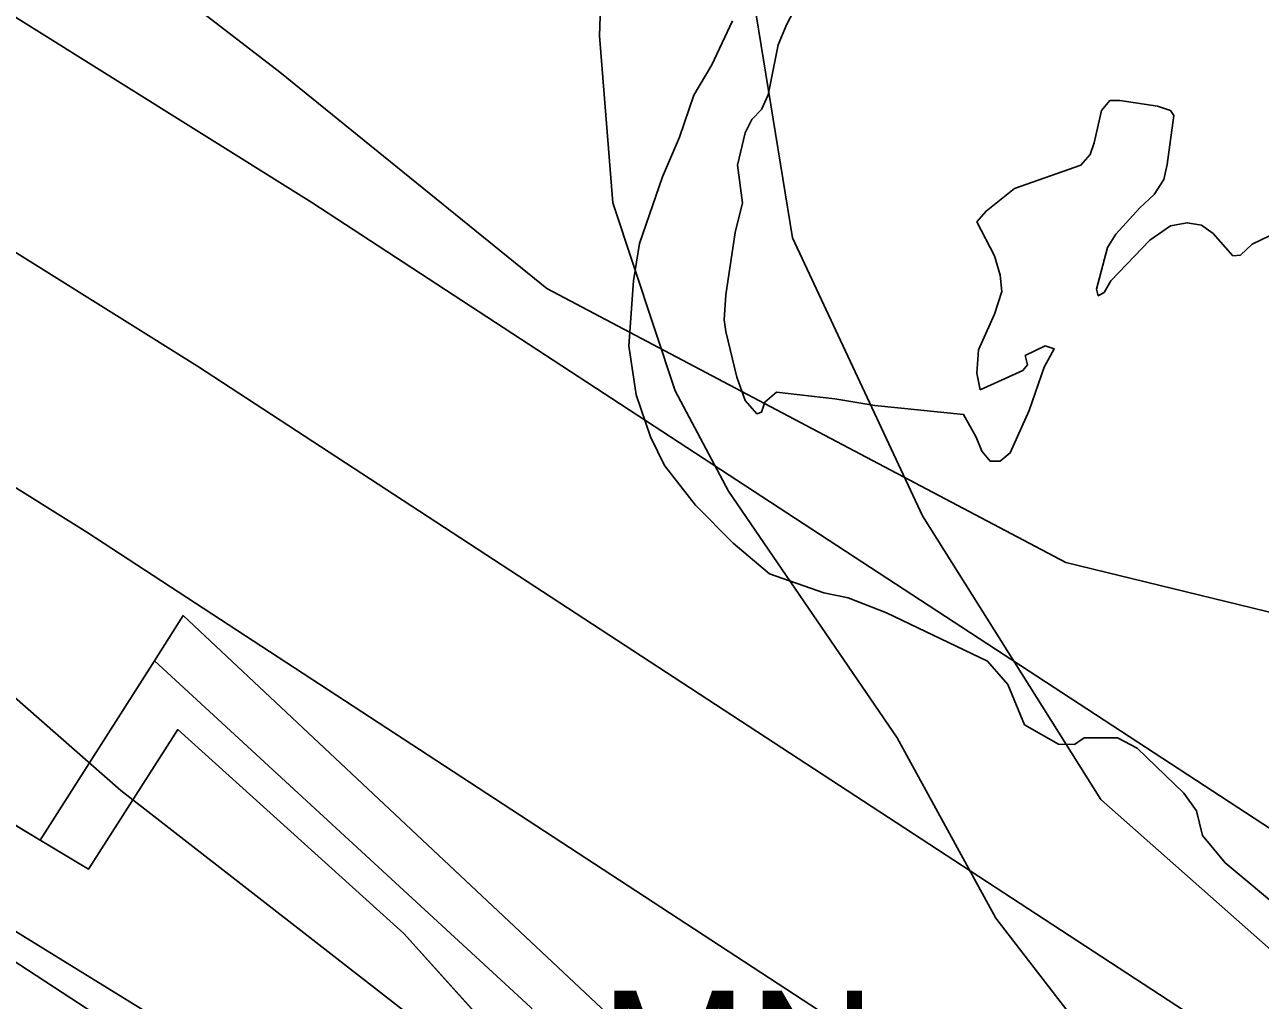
# Model space of a CAD drawing. Extents: x -706130 to -698555, y -971544 to -967260.
# Drawn here: x -705206.5 to -705113.6, y -969830.9 to -969757.5 of the extents above; entities that cross this region are included whole.
import ezdxf

# ---------------------------------------------------------------- set-up
doc = ezdxf.new("R2010")
doc.units = 0
for name, color, linetype in [('BPEJ hranice S', 7, 'Continuous'), ('BPEJ I-II trida ochrany S', 7, 'Continuous'), ('Dráha_osa koleje S', 7, 'Continuous'), ('Hluková izofona', 7, 'Continuous'), ('KN_Hranice_parcel', 7, 'Continuous'), ('KN_Polygon parcely', 7, 'Continuous'), ('KN_POZEMKY_14_OSTATNI PLOCHA', 7, 'Continuous'), ('KN_POZEMKY_2_ORNA PUDA', 7, 'Continuous'), ('KN_VYUZITI_14_ostatni plocha_dráha', 7, 'Continuous'), ('KN_VYUZITI_17_ostatni plocha_ostatni komunikace', 7, 'Continuous'), ('KN_VYUZITI_26_ostatni plocha_jina plocha', 7, 'Continuous'), ('Koridor pro optimalizaci dráhy_N', 7, 'Continuous'), ('Koridor pro optimalizaci dráhy_N_ŠRAFY', 7, 'Continuous'), ('Koridor pro revitalizaci a rozvolneni toku N', 7, 'Continuous'), ('Koridor pro revitalizaci a rozvolneni toku N ŠRAFY', 7, 'Continuous'), ('OP dráhy', 7, 'Continuous'), ('OP lesa 30 m', 7, 'Continuous'), ('Plochy doprava drážní S', 7, 'Continuous'), ('Plochy smíšené nezastavěného území všeobecné S', 7, 'Continuous'), ('Plochy zemědělské všeobecné CELEK S', 7, 'Continuous'), ('Regulační bloky v krajině S', 7, 'Continuous'), ('Regulační bloky zastavěné S', 7, 'Continuous'), ('Regulační kódy v krajině S', 7, 'Continuous'), ('USES_nadregionalni_popis S', 7, 'Continuous'), ('VPO pro zvysovani retencnich schopnosti uzemi_obrys N', 7, 'Continuous'), ('VPO pro zvysovani retencnich schopnosti uzemi_plocha N', 7, 'Continuous'), ('VPS dopravni infrastruktury_obrys N', 7, 'Continuous'), ('VPS dopravni infrastruktury_plochy N', 7, 'Continuous'), ('VÝŠKOPIS_vrstevnice doplňková', 7, 'Continuous'), ('VÝŠKOPIS_vrstevnice zesílená', 7, 'Continuous'), ('Zábory hodnocené - koridory', 7, 'Continuous'), ('Záplavové území stanovene S', 7, 'Continuous'), ('Záplavového území_aktivní zóna S', 7, 'Continuous')]:
    doc.layers.add(name, color=color, linetype=linetype)

msp = doc.modelspace()

# ---------------------------------------------------------------- linework, layer by layer
at = {"layer": 'BPEJ hranice S'}
msp.add_lwpolyline([(-705101.033, -969747.888), (-705093.377, -969766.488), (-705085.856, -969784.76), (-705067.427, -969806.992), (-705071.324, -969809.446), (-705072.717, -969810.324), (-705080.017, -969811.495), (-705088.61, -969810.729), (-705108.203, -969802.819), (-705128.258, -969797.939), (-705147.771, -969787.636), (-705167.284, -969777.334), (-705187.339, -969761.067), (-705215.524, -969739.377)], dxfattribs=at)
at = {"layer": 'BPEJ I-II trida ochrany S'}
for p, q in [((-705252.67, -969790.41), (-705205.36, -969818.81)), ((-705196.78, -969805.33), (-705194.61, -969801.92)), ((-705194.61, -969801.92), (-705160.34, -969834.09)), ((-705205.36, -969818.81), (-705196.78, -969805.33))]:
    msp.add_line(p, q, dxfattribs=at)
at = {"layer": 'Dráha_osa koleje S'}
msp.add_lwpolyline([(-705276.753, -969787.827), (-705245.965, -969803.454), (-705217.775, -969821.09), (-705139.405, -969872.296), (-705127.993, -969880.662), (-705111.464, -969889.226), (-705092.238, -969897.856), (-705073.09, -969904.831), (-705048.269, -969910.636), (-705024.407, -969914.851), (-705002.406, -969916.44), (-704981.504, -969915.8), (-704957.557, -969913.748)], dxfattribs=at)
at = {"layer": 'Hluková izofona'}
msp.add_lwpolyline([(-704546.79, -969808.005), (-704962.749, -969869.028), (-704984.116, -969870.859), (-705001.471, -969871.39), (-705018.858, -969870.135), (-705039.224, -969866.537), (-705060.219, -969861.627), (-705075.301, -969856.133), (-705091.884, -969848.689), (-705104.198, -969842.309), (-705113.777, -969835.287), (-705193.532, -969783.176), (-705223.804, -969764.238), (-705257.952, -969746.905), (-705287.168, -969734.839), (-705311.178, -969727.855), (-705326.998, -969723.522), (-705345.437, -969719.992), (-705365.198, -969717.577), (-705383.051, -969716.853), (-705397.427, -969716.42), (-705415.253, -969716.65), (-705416.113, -969716.715)], dxfattribs=at)
at = {"layer": 'KN_Hranice_parcel'}
msp.add_line((-705196.78, -969805.33), (-705205.36, -969818.81), dxfattribs=at)
for points in [[(-705319.08, -969752.36), (-705304.56, -969766.21), (-705285.82, -969774.02), (-705252.67, -969790.41), (-705205.36, -969818.81)], [(-705196.78, -969805.33), (-705194.61, -969801.92), (-705160.34, -969834.09), (-705152.23, -969844.1), (-705133.15, -969868.42)], [(-705139.82, -969865.58), (-705155.46, -969846.1), (-705168.5, -969831.36), (-705196.78, -969805.33)], [(-705205.36, -969818.81), (-705201.73, -969820.99), (-705195.03, -969810.5), (-705178.04, -969825.82), (-705157.99, -969848.05), (-705144.38, -969864.36), (-705139.82, -969865.58)]]:
    msp.add_lwpolyline(points, dxfattribs=at)
at = {"layer": 'KN_Polygon parcely'}
for points in [[(-705285.82, -969774.02), (-705252.67, -969790.41), (-705205.36, -969818.81), (-705196.78, -969805.33), (-705194.61, -969801.92), (-705160.34, -969834.09), (-705152.23, -969844.1), (-705133.15, -969868.42), (-705122.45, -969874.28), (-705114.77, -969874.27), (-705096.75, -969843.55), (-705092.15, -969839.49), (-705071.87, -969825.93), (-705043.01, -969822.63), (-705023.8, -969827.51), (-704976.78, -969833.76), (-704960.66, -969850.4), (-704938.04, -969872.26)], [(-704947.27, -969900.33), (-704958.67, -969910.9), (-704964.58, -969911.85), (-704984.51, -969906.76), (-705016.23, -969904.59), (-705042.43, -969900.65), (-705074.75, -969892.18), (-705106.69, -969878.36), (-705112.95, -969878.3), (-705122.45, -969874.28), (-705133.15, -969868.42), (-705139.82, -969865.58), (-705144.38, -969864.36), (-705157.99, -969848.05), (-705178.04, -969825.82), (-705195.03, -969810.5), (-705201.73, -969820.99), (-705205.36, -969818.81), (-705252.67, -969790.41), (-705285.82, -969774.02)]]:
    msp.add_lwpolyline(points, dxfattribs=at)
for points in [[(-705133.15, -969868.42), (-705152.23, -969844.1), (-705160.34, -969834.09), (-705194.61, -969801.92), (-705196.78, -969805.33), (-705168.5, -969831.36), (-705155.46, -969846.1), (-705139.82, -969865.58)], [(-705155.46, -969846.1), (-705168.5, -969831.36), (-705196.78, -969805.33), (-705205.36, -969818.81), (-705201.73, -969820.99), (-705195.03, -969810.5), (-705178.04, -969825.82), (-705157.99, -969848.05), (-705144.38, -969864.36), (-705139.82, -969865.58)]]:
    msp.add_lwpolyline(points, close=True, dxfattribs=at)
at = {"layer": 'KN_POZEMKY_14_OSTATNI PLOCHA'}
for p, q in [((-705252.67, -969790.41), (-705205.36, -969818.81)), ((-705196.78, -969805.33), (-705194.61, -969801.92)), ((-705194.61, -969801.92), (-705160.34, -969834.09)), ((-705205.36, -969818.81), (-705196.78, -969805.33)), ((-705168.5, -969831.36), (-705196.78, -969805.33)), ((-705196.78, -969805.33), (-705168.5, -969831.36)), ((-705195.03, -969810.5), (-705201.73, -969820.99)), ((-705201.73, -969820.99), (-705195.03, -969810.5)), ((-705178.04, -969825.82), (-705195.03, -969810.5)), ((-705195.03, -969810.5), (-705178.04, -969825.82)), ((-705201.73, -969820.99), (-705205.36, -969818.81)), ((-705205.36, -969818.81), (-705201.73, -969820.99)), ((-705157.99, -969848.05), (-705178.04, -969825.82)), ((-705178.04, -969825.82), (-705157.99, -969848.05))]:
    msp.add_line(p, q, dxfattribs=at)
at = {"layer": 'KN_POZEMKY_2_ORNA PUDA'}
for p, q in [((-705205.36, -969818.81), (-705252.67, -969790.41)), ((-705194.61, -969801.92), (-705196.78, -969805.33)), ((-705160.34, -969834.09), (-705194.61, -969801.92)), ((-705196.78, -969805.33), (-705205.36, -969818.81))]:
    msp.add_line(p, q, dxfattribs=at)
at = {"layer": 'KN_VYUZITI_14_ostatni plocha_dráha'}
for p, q in [((-705252.67, -969790.41), (-705205.36, -969818.81)), ((-705201.73, -969820.99), (-705195.03, -969810.5)), ((-705195.03, -969810.5), (-705178.04, -969825.82)), ((-705205.36, -969818.81), (-705201.73, -969820.99)), ((-705178.04, -969825.82), (-705157.99, -969848.05))]:
    msp.add_line(p, q, dxfattribs=at)
at = {"layer": 'KN_VYUZITI_17_ostatni plocha_ostatni komunikace'}
for p, q in [((-705196.78, -969805.33), (-705194.61, -969801.92)), ((-705194.61, -969801.92), (-705160.34, -969834.09)), ((-705168.5, -969831.36), (-705196.78, -969805.33))]:
    msp.add_line(p, q, dxfattribs=at)
at = {"layer": 'KN_VYUZITI_26_ostatni plocha_jina plocha'}
for p, q in [((-705205.36, -969818.81), (-705196.78, -969805.33)), ((-705196.78, -969805.33), (-705168.5, -969831.36)), ((-705195.03, -969810.5), (-705201.73, -969820.99)), ((-705178.04, -969825.82), (-705195.03, -969810.5)), ((-705201.73, -969820.99), (-705205.36, -969818.81)), ((-705157.99, -969848.05), (-705178.04, -969825.82))]:
    msp.add_line(p, q, dxfattribs=at)
at = {"layer": 'Koridor pro optimalizaci dráhy_N'}
msp.add_lwpolyline([(-705263.175, -969761.076), (-705232.387, -969776.703), (-705230.054, -969778.021), (-705201.864, -969795.657), (-705122.996, -969847.182), (-705112.129, -969855.094), (-705098.411, -969862.202), (-705080.947, -969870.041), (-705064.509, -969876.028), (-705042.239, -969881.237), (-705020.707, -969885.04), (-705001.783, -969886.407), (-704984.28, -969887.233), (-704936.145, -969887.267)], dxfattribs=at)
at = {"layer": 'Koridor pro optimalizaci dráhy_N_ŠRAFY'}
msp.add_lwpolyline([(-705263.175, -969761.076), (-705232.387, -969776.703), (-705230.054, -969778.021), (-705201.864, -969795.657), (-705122.996, -969847.182), (-705112.129, -969855.094), (-705098.411, -969862.202), (-705080.947, -969870.041), (-705064.509, -969876.028), (-705042.239, -969881.237), (-705020.707, -969885.04), (-705001.783, -969886.407), (-704984.28, -969887.233), (-704936.145, -969887.267)], dxfattribs=at)
at = {"layer": 'Koridor pro revitalizaci a rozvolneni toku N'}
msp.add_lwpolyline([(-705116.894, -969668.531), (-705120.16, -969676.094), (-705125.836, -969688.79), (-705137.532, -969709.394), (-705148.78, -969732.28), (-705152.436, -969751.17), (-705148.81, -969773.514), (-705139.03, -969794.432), (-705125.62, -969815.758), (-705109.776, -969829.774), (-705098.575, -969830.343), (-705079.434, -969823.391), (-705073.442, -969821.251), (-705067.45, -969819.967)], dxfattribs=at)
at = {"layer": 'Koridor pro revitalizaci a rozvolneni toku N ŠRAFY'}
msp.add_lwpolyline([(-705116.894, -969668.531), (-705120.16, -969676.094), (-705125.836, -969688.79), (-705137.532, -969709.394), (-705148.78, -969732.28), (-705152.436, -969751.17), (-705148.81, -969773.514), (-705139.03, -969794.432), (-705125.62, -969815.758), (-705109.776, -969829.774), (-705098.575, -969830.343), (-705079.434, -969823.391), (-705073.442, -969821.251), (-705067.45, -969819.967)], dxfattribs=at)
at = {"layer": 'OP dráhy'}
msp.add_lwpolyline([(-704548.987, -969793.167), (-704964.48, -969854.121), (-704984.987, -969855.879), (-705001.159, -969856.374), (-705017.007, -969855.229), (-705036.209, -969851.837), (-705055.929, -969847.225), (-705069.655, -969842.225), (-705085.357, -969835.177), (-705096.267, -969829.524), (-705103.933, -969823.905), (-705106.071, -969822.408), (-705106.586, -969822.068), (-705184.955, -969770.861), (-705185.953, -969770.223), (-705214.144, -969752.588), (-705215.965, -969751.492), (-705218.809, -969749.951), (-705249.597, -969734.324), (-705250.216, -969734.015), (-705253.792, -969732.394), (-705253.849, -969732.371), (-705279.181, -969721.909)], dxfattribs=at)
at = {"layer": 'OP lesa 30 m'}
msp.add_lwpolyline([(-705166.237, -969840.803), (-705199.294, -969815.083), (-705222.892, -969794.392)], dxfattribs=at)
at = {"layer": 'Plochy doprava drážní S'}
for p, q in [((-705205.36, -969818.81), (-705252.67, -969790.41)), ((-705201.73, -969820.99), (-705205.36, -969818.81)), ((-705157.99, -969848.05), (-705178.04, -969825.82))]:
    msp.add_line(p, q, dxfattribs=at)
msp.add_lwpolyline([(-705178.04, -969825.82), (-705195.03, -969810.5), (-705201.73, -969820.99)], dxfattribs=at)
at = {"layer": 'Plochy smíšené nezastavěného území všeobecné S'}
for p, q in [((-705196.78, -969805.33), (-705205.36, -969818.81)), ((-705205.36, -969818.81), (-705201.73, -969820.99))]:
    msp.add_line(p, q, dxfattribs=at)
for points in [[(-705152.23, -969844.1), (-705160.34, -969834.09), (-705194.61, -969801.92), (-705196.78, -969805.33)], [(-705201.73, -969820.99), (-705195.03, -969810.5), (-705178.04, -969825.82)], [(-705178.04, -969825.82), (-705157.99, -969848.05), (-705144.38, -969864.36)]]:
    msp.add_lwpolyline(points, dxfattribs=at)
at = {"layer": 'Plochy zemědělské všeobecné CELEK S'}
for p, q in [((-705252.67, -969790.41), (-705205.36, -969818.81)), ((-705196.78, -969805.33), (-705194.61, -969801.92)), ((-705194.61, -969801.92), (-705160.34, -969834.09)), ((-705205.36, -969818.81), (-705196.78, -969805.33))]:
    msp.add_line(p, q, dxfattribs=at)
at = {"layer": 'Regulační bloky v krajině S'}
for p, q in [((-705252.67, -969790.41), (-705205.36, -969818.81)), ((-705196.78, -969805.33), (-705194.61, -969801.92)), ((-705194.61, -969801.92), (-705160.34, -969834.09)), ((-705196.78, -969805.33), (-705205.36, -969818.81)), ((-705205.36, -969818.81), (-705196.78, -969805.33)), ((-705205.36, -969818.81), (-705201.73, -969820.99))]:
    msp.add_line(p, q, dxfattribs=at)
for points in [[(-705152.23, -969844.1), (-705160.34, -969834.09), (-705194.61, -969801.92), (-705196.78, -969805.33)], [(-705201.73, -969820.99), (-705195.03, -969810.5), (-705178.04, -969825.82)], [(-705178.04, -969825.82), (-705157.99, -969848.05), (-705144.38, -969864.36)]]:
    msp.add_lwpolyline(points, dxfattribs=at)
at = {"layer": 'Regulační bloky zastavěné S'}
for p, q in [((-705205.36, -969818.81), (-705252.67, -969790.41)), ((-705201.73, -969820.99), (-705205.36, -969818.81)), ((-705157.99, -969848.05), (-705178.04, -969825.82))]:
    msp.add_line(p, q, dxfattribs=at)
msp.add_lwpolyline([(-705178.04, -969825.82), (-705195.03, -969810.5), (-705201.73, -969820.99)], dxfattribs=at)
at = {"layer": 'VPO pro zvysovani retencnich schopnosti uzemi_obrys N'}
msp.add_lwpolyline([(-705116.894, -969668.531), (-705120.16, -969676.094), (-705125.836, -969688.79), (-705137.532, -969709.394), (-705148.78, -969732.28), (-705152.436, -969751.17), (-705148.81, -969773.514), (-705139.03, -969794.432), (-705125.62, -969815.758), (-705109.776, -969829.774), (-705098.575, -969830.343), (-705079.434, -969823.391), (-705073.442, -969821.251), (-705067.45, -969819.967)], dxfattribs=at)
at = {"layer": 'VPO pro zvysovani retencnich schopnosti uzemi_plocha N'}
msp.add_lwpolyline([(-705116.894, -969668.531), (-705120.16, -969676.094), (-705125.836, -969688.79), (-705137.532, -969709.394), (-705148.78, -969732.28), (-705152.436, -969751.17), (-705148.81, -969773.514), (-705139.03, -969794.432), (-705125.62, -969815.758), (-705109.776, -969829.774), (-705098.575, -969830.343), (-705079.434, -969823.391), (-705073.442, -969821.251), (-705067.45, -969819.967)], dxfattribs=at)
at = {"layer": 'VPS dopravni infrastruktury_obrys N'}
msp.add_lwpolyline([(-705263.175, -969761.076), (-705232.387, -969776.703), (-705230.054, -969778.021), (-705201.864, -969795.657), (-705122.996, -969847.182), (-705112.129, -969855.094), (-705098.411, -969862.202), (-705080.947, -969870.041), (-705064.509, -969876.028), (-705042.239, -969881.237), (-705020.707, -969885.04), (-705001.783, -969886.407), (-704984.28, -969887.233), (-704936.145, -969887.267)], dxfattribs=at)
at = {"layer": 'VPS dopravni infrastruktury_plochy N'}
msp.add_lwpolyline([(-705263.175, -969761.076), (-705232.387, -969776.703), (-705230.054, -969778.021), (-705201.864, -969795.657), (-705122.996, -969847.182), (-705112.129, -969855.094), (-705098.411, -969862.202), (-705080.947, -969870.041), (-705064.509, -969876.028), (-705042.239, -969881.237), (-705020.707, -969885.04), (-705001.783, -969886.407), (-704984.28, -969887.233), (-704936.145, -969887.267)], dxfattribs=at)
at = {"layer": 'VÝŠKOPIS_vrstevnice doplňková'}
msp.add_lwpolyline([(-705579.148, -969786.528), (-705523.822, -969778.376), (-705502.479, -969774.346), (-705473.792, -969768.983), (-705451.301, -969765.065), (-705431.567, -969762.273), (-705405.763, -969759.799), (-705382.351, -969759.6), (-705361.732, -969761.569), (-705340.343, -969764.886), (-705324.649, -969768.579), (-705300.378, -969774.946), (-705265.744, -969789.842), (-705237.131, -969806.269), (-705210.02, -969823.952), (-705189.152, -969836.813), (-705163.963, -969853.618), (-705150.288, -969862.465), (-705138.884, -969870.394), (-705117.121, -969881.987)], dxfattribs=at)
at = {"layer": 'VÝŠKOPIS_vrstevnice zesílená'}
msp.add_lwpolyline([(-704954.312, -969826.244), (-704964.727, -969833.948), (-704976.711, -969839.085), (-704988.696, -969840.511), (-705000.68, -969838.657), (-705006.672, -969836.659), (-705037.489, -969823.248), (-705049.473, -969820.537), (-705067.45, -969819.967), (-705073.442, -969821.251), (-705079.434, -969823.391), (-705091.419, -969829.954), (-705101.976, -969837.515), (-705107.683, -969840.084), (-705116.529, -969840.94), (-705123.947, -969837.087), (-705133.506, -969824.675), (-705140.925, -969811.121), (-705153.623, -969792.574), (-705157.617, -969785.012), (-705162.326, -969770.888), (-705163.324, -969758.333), (-705162.897, -969746.064)], dxfattribs=at)
at = {"layer": 'Zábory hodnocené - koridory'}
msp.add_lwpolyline([(-705263.175, -969761.076), (-705232.387, -969776.703), (-705230.054, -969778.021), (-705201.864, -969795.657), (-705122.996, -969847.182), (-705112.129, -969855.094), (-705098.411, -969862.202), (-705080.947, -969870.041), (-705064.509, -969876.028), (-705042.239, -969881.237), (-705020.707, -969885.04), (-705001.783, -969886.407), (-704984.28, -969887.233), (-704936.145, -969887.267)], dxfattribs=at)
at = {"layer": 'Záplavové území stanovene S'}
msp.add_lwpolyline([(-705153.309, -969757.191), (-705154.875, -969760.515), (-705156.225, -969762.775), (-705157.297, -969765.947), (-705158.577, -969768.923), (-705160.302, -969773.948), (-705160.761, -969776.761), (-705161.118, -969781.625), (-705160.571, -969785.321), (-705159.492, -969788.492), (-705158.442, -969790.625), (-705156.101, -969793.625), (-705153.279, -969796.471), (-705150.526, -969798.776), (-705146.456, -969800.206), (-705144.625, -969800.578), (-705141.727, -969801.727), (-705134.149, -969805.351), (-705132.625, -969807.098), (-705131.354, -969810.125), (-705128.796, -969811.589), (-705127.611, -969811.611), (-705126.865, -969811.115), (-705124.376, -969811.124), (-705122.883, -969811.883), (-705119.375, -969815.265), (-705118.419, -969816.593), (-705117.971, -969818.471), (-705116.269, -969820.519), (-705111.732, -969824.303)], dxfattribs=at)
at = {"layer": 'Záplavového území_aktivní zóna S'}
msp.add_lwpolyline([(-705147.625, -969754.375), (-705149.25, -969757.5), (-705149.875, -969759), (-705150.625, -969762.75), (-705151.125, -969763.875), (-705151.875, -969764.625), (-705152.375, -969765.625), (-705152.938, -969768.062), (-705152.562, -969770.875), (-705153.125, -969773.125), (-705153.812, -969777.812), (-705153.938, -969779.688), (-705153.812, -969780.562), (-705153, -969784), (-705152.375, -969785.75), (-705151.5, -969786.75), (-705151.125, -969786.625), (-705150.875, -969785.875), (-705150, -969785.125), (-705145.625, -969785.625), (-705142.625, -969786.125), (-705135.938, -969786.812), (-705135, -969788.5), (-705134.562, -969789.562), (-705133.938, -969790.312), (-705133.188, -969790.312), (-705132.438, -969789.688), (-705131, -969786.5), (-705129.875, -969783.25), (-705129.125, -969781.875), (-705129.812, -969781.625), (-705131.312, -969782.375), (-705131.125, -969783.062), (-705131.5, -969783.5), (-705134.688, -969784.938), (-705134.938, -969783.688), (-705134.812, -969781.938), (-705133.625, -969779.25), (-705133.062, -969777.562), (-705133.188, -969776.312), (-705133.625, -969774.875), (-705134.938, -969772.312), (-705134.25, -969771.5), (-705132.125, -969769.812), (-705127.125, -969768.062), (-705126.438, -969767.25), (-705126.125, -969766.375), (-705125.562, -969763.938), (-705124.938, -969763.188), (-705124.188, -969763.188), (-705121.375, -969763.625), (-705120.375, -969763.938), (-705120.125, -969764.312), (-705120.625, -969768), (-705120.875, -969769.125), (-705121.625, -969770.25), (-705122.688, -969771.25), (-705124.5, -969773.25), (-705125.125, -969774.25), (-705125.938, -969777.375), (-705125.812, -969777.875), (-705125.375, -969777.625), (-705124.875, -969776.75), (-705121.938, -969773.688), (-705120.375, -969772.625), (-705119.125, -969772.375), (-705118.062, -969772.562), (-705117.188, -969773.188), (-705115.688, -969774.875), (-705115.125, -969774.812), (-705114.25, -969774), (-705112.312, -969773.062)], dxfattribs=at)

# ---------------------------------------------------------------- texts
at = {"layer": 'Regulační kódy v krajině S'}
msp.add_text('MN', height=10, dxfattribs=at).set_placement((-705163.297, -969840.134))
at = {"layer": 'USES_nadregionalni_popis S'}
msp.add_text('NRBK K34B 117/118', height=10, rotation=320, dxfattribs=at).set_placement((-705296.368, -969799.706))

doc.saveas('drawing.dxf')
